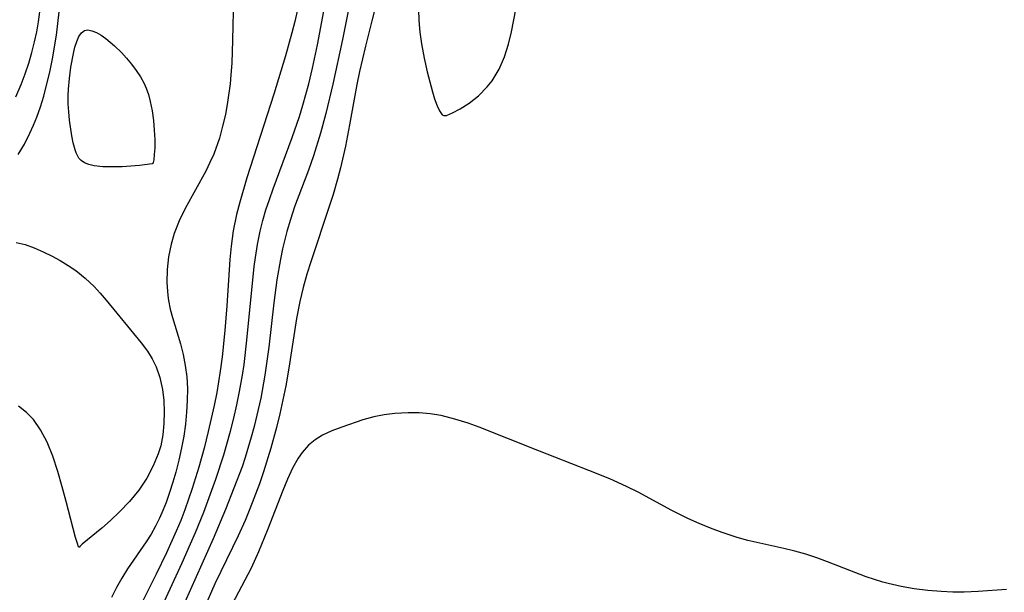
# Model space of a CAD drawing. Header units: metres. Extents: x 1073367 to 1082519, y 1569854 to 1574957.
# Tile 947 of 1056: x 1079330 to 1079465, y 1573324 to 1573402. Entities that reach past the tile are written whole.
import ezdxf

# ---------------------------------------------------------------- set-up
doc = ezdxf.new("R2010")
doc.units = ezdxf.units.M
doc.layers.add('CGG_CurvaNivelLidar_v1', color=253, linetype='Continuous', lineweight=30)

msp = doc.modelspace()

# ---------------------------------------------------------------- linework, layer by layer
at = {"layer": 'CGG_CurvaNivelLidar_v1'}
for p, q in [((1079381.2575, 1573412.2829, 72), (1079378.6219, 1573402.2242, 72)), ((1079359.6884, 1573408.2672, 70), (1079359.5074, 1573399.5679, 70)), ((1079332.8867, 1573402.0511, 70.5), (1079333.0896, 1573403.4338, 70.5)), ((1079335.5587, 1573401.8378, 70), (1079335.7296, 1573403.4391, 70)), ((1079368.4507, 1573403.9275, 70.5), (1079368.0594, 1573402.1015, 70.5)), ((1079371.1703, 1573398.9222, 71), (1079372.0271, 1573403.5356, 71)), ((1079375.3827, 1573403.5386, 71.5), (1079374.5872, 1573399.637, 71.5)), ((1079385.0135, 1573403.7692, 72.5), (1079385.0811, 1573402.2453, 72.5)), ((1079397.7964, 1573400.6936, 72.5), (1079398.4033, 1573403.7463, 72.5)), ((1079332.636, 1573400.6773, 70.5), (1079332.8867, 1573402.0511, 70.5)), ((1079335.3478, 1573400.2417, 70), (1079335.5587, 1573401.8378, 70)), ((1079368.0594, 1573402.1015, 70.5), (1079367.6653, 1573400.5338, 70.5)), ((1079378.6219, 1573402.2242, 72), (1079377.7496, 1573398.7452, 72)), ((1079385.0811, 1573402.2453, 72.5), (1079385.2215, 1573400.653, 72.5)), ((1079332.3383, 1573399.314, 70.5), (1079332.636, 1573400.6773, 70.5)), ((1079334.8064, 1573396.9894, 70), (1079335.3478, 1573400.2417, 70)), ((1079338.4185, 1573400.0314, 69.5), (1079338.7631, 1573400.55, 69.5)), ((1079338.7631, 1573400.55, 69.5), (1079339.1853, 1573400.8682, 69.5)), ((1079339.1853, 1573400.8682, 69.5), (1079339.6704, 1573400.9459, 69.5)), ((1079339.6704, 1573400.9459, 69.5), (1079340.2243, 1573400.8379, 69.5)), ((1079340.2243, 1573400.8379, 69.5), (1079340.8282, 1573400.5856, 69.5)), ((1079340.8282, 1573400.5856, 69.5), (1079341.4664, 1573400.2206, 69.5)), ((1079367.6653, 1573400.5338, 70.5), (1079366.7786, 1573397.4211, 70.5)), ((1079385.2215, 1573400.653, 72.5), (1079385.4388, 1573399.0334, 72.5)), ((1079397.4026, 1573399.0064, 72.5), (1079397.7964, 1573400.6936, 72.5)), ((1079331.9646, 1573397.8539, 70.5), (1079332.3383, 1573399.314, 70.5)), ((1079337.8904, 1573398.5854, 69.5), (1079338.1324, 1573399.3635, 69.5)), ((1079338.1324, 1573399.3635, 69.5), (1079338.4185, 1573400.0314, 69.5)), ((1079341.4664, 1573400.2206, 69.5), (1079342.1254, 1573399.7668, 69.5)), ((1079342.1254, 1573399.7668, 69.5), (1079343.3215, 1573398.7804, 69.5)), ((1079359.5074, 1573399.5679, 70), (1079359.4055, 1573396.3795, 70)), ((1079370.4894, 1573395.6924, 71), (1079371.1703, 1573398.9222, 71)), ((1079374.5872, 1573399.637, 71.5), (1079373.2635, 1573393.5169, 71.5)), ((1079385.4388, 1573399.0334, 72.5), (1079385.8006, 1573397.0828, 72.5)), ((1079396.8535, 1573397.2681, 72.5), (1079397.4026, 1573399.0064, 72.5)), ((1079331.5427, 1573396.4092, 70.5), (1079331.9646, 1573397.8539, 70.5)), ((1079337.3388, 1573395.8573, 69.5), (1079337.6819, 1573397.7274, 69.5)), ((1079337.6819, 1573397.7274, 69.5), (1079337.8904, 1573398.5854, 69.5)), ((1079343.3215, 1573398.7804, 69.5), (1079344.2641, 1573397.8559, 69.5)), ((1079344.2641, 1573397.8559, 69.5), (1079344.9739, 1573397.0771, 69.5)), ((1079377.7496, 1573398.7452, 72), (1079376.9548, 1573395.2433, 72)), ((1079331.0558, 1573394.922, 70.5), (1079331.5427, 1573396.4092, 70.5)), ((1079334.4249, 1573395.1639, 70), (1079334.8064, 1573396.9894, 70)), ((1079344.9739, 1573397.0771, 69.5), (1079345.6541, 1573396.2593, 69.5)), ((1079345.6541, 1573396.2593, 69.5), (1079346.2942, 1573395.4075, 69.5)), ((1079359.4055, 1573396.3795, 70), (1079359.3008, 1573394.7942, 70)), ((1079366.7786, 1573397.4211, 70.5), (1079365.1703, 1573392.1155, 70.5)), ((1079385.8006, 1573397.0828, 72.5), (1079386.2245, 1573395.2139, 72.5)), ((1079396.1136, 1573395.5672, 72.5), (1079396.8535, 1573397.2681, 72.5)), ((1079330.5168, 1573393.459, 70.5), (1079331.0558, 1573394.922, 70.5)), ((1079333.993, 1573393.3568, 70), (1079334.4249, 1573395.1639, 70)), ((1079337.1252, 1573394.2991, 69.5), (1079337.3388, 1573395.8573, 69.5)), ((1079346.2942, 1573395.4075, 69.5), (1079346.8795, 1573394.5225, 69.5)), ((1079369.9845, 1573393.5705, 71), (1079370.4894, 1573395.6924, 71)), ((1079376.9548, 1573395.2433, 72), (1079376.5902, 1573393.4655, 72)), ((1079386.2245, 1573395.2139, 72.5), (1079386.9472, 1573392.4394, 72.5)), ((1079395.1533, 1573393.9888, 72.5), (1079396.1136, 1573395.5672, 72.5)), ((1079336.9911, 1573392.836, 69.5), (1079337.1252, 1573394.2991, 69.5)), ((1079346.8795, 1573394.5225, 69.5), (1079347.3892, 1573393.6003, 69.5)), ((1079347.3892, 1573393.6003, 69.5), (1079347.6597, 1573392.9828, 69.5)), ((1079359.1775, 1573393.5345, 70), (1079358.8285, 1573391.018, 70)), ((1079359.3008, 1573394.7942, 70), (1079359.1775, 1573393.5345, 70)), ((1079369.1729, 1573390.6117, 71), (1079369.9845, 1573393.5705, 71)), ((1079373.2635, 1573393.5169, 71.5), (1079372.3101, 1573389.4975, 71.5)), ((1079394.4725, 1573393.1353, 72.5), (1079395.1533, 1573393.9888, 72.5)), ((1079329.7963, 1573391.7723, 70.5), (1079330.5168, 1573393.459, 70.5)), ((1079333.5978, 1573391.8763, 70), (1079333.993, 1573393.3568, 70)), ((1079336.9547, 1573391.9496, 69.5), (1079336.9911, 1573392.836, 69.5)), ((1079347.6597, 1573392.9828, 69.5), (1079347.965, 1573392.1031, 69.5)), ((1079376.5902, 1573393.4655, 72), (1079375.5798, 1573387.9253, 72)), ((1079386.9472, 1573392.4394, 72.5), (1079387.2321, 1573391.503, 72.5)), ((1079393.2515, 1573391.909, 72.5), (1079394.4725, 1573393.1353, 72.5)), ((1079333.1586, 1573390.418, 70), (1079333.5978, 1573391.8763, 70)), ((1079336.9653, 1573390.8187, 69.5), (1079336.9547, 1573391.9496, 69.5)), ((1079337.0289, 1573389.6934, 69.5), (1079336.9653, 1573390.8187, 69.5)), ((1079347.965, 1573392.1031, 69.5), (1079348.2276, 1573391.1284, 69.5)), ((1079348.2276, 1573391.1284, 69.5), (1079348.4816, 1573389.8384, 69.5)), ((1079358.8285, 1573391.018, 70), (1079358.5257, 1573389.3602, 70)), ((1079365.1703, 1573392.1155, 70.5), (1079361.4654, 1573380.6503, 70.5)), ((1079387.2321, 1573391.503, 72.5), (1079387.5789, 1573390.5564, 72.5)), ((1079390.7692, 1573390.1045, 72.5), (1079391.982, 1573390.8941, 72.5)), ((1079391.982, 1573390.8941, 72.5), (1079393.2515, 1573391.909, 72.5)), ((1079332.6602, 1573388.9904, 70), (1079333.1586, 1573390.418, 70)), ((1079337.1339, 1573388.5816, 69.5), (1079337.0289, 1573389.6934, 69.5)), ((1079348.4816, 1573389.8384, 69.5), (1079348.6624, 1573388.5029, 69.5)), ((1079368.7009, 1573389.0908, 71), (1079369.1729, 1573390.6117, 71)), ((1079372.3101, 1573389.4975, 71.5), (1079371.5746, 1573386.7924, 71.5)), ((1079387.5789, 1573390.5564, 72.5), (1079387.9181, 1573389.8353, 72.5)), ((1079387.9181, 1573389.8353, 72.5), (1079388.2809, 1573389.299, 72.5)), ((1079388.8638, 1573389.2226, 72.5), (1079389.7172, 1573389.5528, 72.5)), ((1079389.7172, 1573389.5528, 72.5), (1079390.7692, 1573390.1045, 72.5)), ((1079332.2092, 1573387.8752, 70), (1079332.6602, 1573388.9904, 70)), ((1079337.4457, 1573386.4385, 69.5), (1079337.1339, 1573388.5816, 69.5)), ((1079348.6624, 1573388.5029, 69.5), (1079348.7767, 1573387.1788, 69.5)), ((1079358.5257, 1573389.3602, 70), (1079358.1573, 1573387.7226, 70)), ((1079367.7033, 1573386.1793, 71), (1079368.7009, 1573389.0908, 71)), ((1079388.2809, 1573389.299, 72.5), (1079388.5, 1573389.1857, 72.5)), ((1079388.5, 1573389.1857, 72.5), (1079388.8638, 1573389.2226, 72.5)), ((1079330.9521, 1573385.2927, 70), (1079331.7158, 1573386.7857, 70)), ((1079331.7158, 1573386.7857, 70), (1079332.2092, 1573387.8752, 70)), ((1079348.7767, 1573387.1788, 69.5), (1079348.8304, 1573385.9222, 69.5)), ((1079358.1573, 1573387.7226, 70), (1079357.7104, 1573386.112, 70)), ((1079371.5746, 1573386.7924, 71.5), (1079370.6225, 1573383.6589, 71.5)), ((1079375.5798, 1573387.9253, 72), (1079375.0117, 1573385.0072, 72)), ((1079337.6534, 1573385.4373, 69.5), (1079337.4457, 1573386.4385, 69.5)), ((1079337.9054, 1573384.5133, 69.5), (1079337.6534, 1573385.4373, 69.5)), ((1079348.8304, 1573385.9222, 69.5), (1079348.8296, 1573384.7889, 69.5)), ((1079357.7104, 1573386.112, 70), (1079356.9278, 1573383.9234, 70)), ((1079365.0785, 1573379.147, 71), (1079367.7033, 1573386.1793, 71)), ((1079330.0998, 1573383.8703, 70), (1079330.9521, 1573385.2927, 70)), ((1079338.0558, 1573384.0857, 69.5), (1079337.9054, 1573384.5133, 69.5)), ((1079338.4213, 1573383.3737, 69.5), (1079338.0558, 1573384.0857, 69.5)), ((1079348.8296, 1573384.7889, 69.5), (1079348.7806, 1573383.8347, 69.5)), ((1079375.0117, 1573385.0072, 72), (1079374.3231, 1573382.0241, 72)), ((1079338.7435, 1573383.011, 69.5), (1079338.4213, 1573383.3737, 69.5)), ((1079339.1869, 1573382.716, 69.5), (1079338.7435, 1573383.011, 69.5)), ((1079339.8, 1573382.4772, 69.5), (1079339.1869, 1573382.716, 69.5)), ((1079348.6119, 1573382.7646, 69.5), (1079348.5577, 1573382.6316, 69.5)), ((1079348.6929, 1573383.1153, 69.5), (1079348.6119, 1573382.7646, 69.5)), ((1079348.7806, 1573383.8347, 69.5), (1079348.6929, 1573383.1153, 69.5)), ((1079356.4054, 1573382.7425, 70), (1079355.8323, 1573381.5835, 70)), ((1079356.9278, 1573383.9234, 70), (1079356.4054, 1573382.7425, 70)), ((1079370.6225, 1573383.6589, 71.5), (1079369.9558, 1573381.7191, 71.5)), ((1079340.5221, 1573382.3146, 69.5), (1079339.8, 1573382.4772, 69.5)), ((1079341.7319, 1573382.1793, 69.5), (1079340.5221, 1573382.3146, 69.5)), ((1079343.0421, 1573382.1409, 69.5), (1079341.7319, 1573382.1793, 69.5)), ((1079344.3706, 1573382.1742, 69.5), (1079343.0421, 1573382.1409, 69.5)), ((1079346.7636, 1573382.3631, 69.5), (1079344.3706, 1573382.1742, 69.5)), ((1079348.5, 1573382.5945, 69.5), (1079346.7636, 1573382.3631, 69.5)), ((1079348.5577, 1573382.6316, 69.5), (1079348.5, 1573382.5945, 69.5)), ((1079355.8323, 1573381.5835, 70), (1079353.0152, 1573376.4294, 70)), ((1079369.9558, 1573381.7191, 71.5), (1079368.031, 1573376.6527, 71.5)), ((1079374.3231, 1573382.0241, 72), (1079373.9213, 1573380.4803, 72)), ((1079361.4654, 1573380.6503, 70.5), (1079360.491, 1573377.3084, 70.5)), ((1079373.9213, 1573380.4803, 72), (1079373.3099, 1573378.3429, 72)), ((1079364.5624, 1573377.6915, 71), (1079365.0785, 1573379.147, 71)), ((1079360.491, 1573377.3084, 70.5), (1079360.0712, 1573375.6249, 70.5)), ((1079364.09, 1573376.2476, 71), (1079364.5624, 1573377.6915, 71)), ((1079373.3099, 1573378.3429, 72), (1079372.7884, 1573376.7016, 72)), ((1079353.0152, 1573376.4294, 70), (1079352.1888, 1573374.7481, 70)), ((1079363.6633, 1573374.7924, 71), (1079364.09, 1573376.2476, 71)), ((1079368.031, 1573376.6527, 71.5), (1079367.4446, 1573374.9436, 71.5)), ((1079372.7884, 1573376.7016, 72), (1079370.2884, 1573369.2479, 72)), ((1079352.1888, 1573374.7481, 70), (1079351.5001, 1573373.0307, 70)), ((1079360.0712, 1573375.6249, 70.5), (1079359.614, 1573373.3684, 70.5)), ((1079363.2924, 1573373.3237, 71), (1079363.6633, 1573374.7924, 71)), ((1079367.4446, 1573374.9436, 71.5), (1079366.9499, 1573373.2874, 71.5)), ((1079359.614, 1573373.3684, 70.5), (1079359.3191, 1573371.2698, 70.5)), ((1079362.9271, 1573371.5201, 71), (1079363.2924, 1573373.3237, 71)), ((1079366.9499, 1573373.2874, 71.5), (1079366.3742, 1573370.9077, 71.5)), ((1079351.5001, 1573373.0307, 70), (1079351.0708, 1573371.5661, 70)), ((1079329.8172, 1573371.7926, 69.5), (1079331.0613, 1573371.5007, 69.5)), ((1079331.0613, 1573371.5007, 69.5), (1079332.3005, 1573371.0601, 69.5)), ((1079332.3005, 1573371.0601, 69.5), (1079333.5375, 1573370.5114, 69.5)), ((1079333.5375, 1573370.5114, 69.5), (1079334.7739, 1573369.8887, 69.5)), ((1079351.0708, 1573371.5661, 70), (1079350.7217, 1573369.8205, 70)), ((1079359.3191, 1573371.2698, 70.5), (1079359.1417, 1573369.4561, 70.5)), ((1079362.6414, 1573369.6986, 71), (1079362.9271, 1573371.5201, 71)), ((1079366.3742, 1573370.9077, 71.5), (1079366.0875, 1573369.4931, 71.5)), ((1079334.7739, 1573369.8887, 69.5), (1079335.8782, 1573369.2876, 69.5)), ((1079335.8782, 1573369.2876, 69.5), (1079336.9674, 1573368.6374, 69.5)), ((1079350.7217, 1573369.8205, 70), (1079350.5259, 1573368.0545, 70)), ((1079359.1417, 1573369.4561, 70.5), (1079358.7302, 1573363.0929, 70.5)), ((1079362.4849, 1573368.4677, 71), (1079362.6414, 1573369.6986, 71)), ((1079366.0875, 1573369.4931, 71.5), (1079365.6047, 1573366.6383, 71.5)), ((1079370.2884, 1573369.2479, 72), (1079369.7135, 1573367.4195, 72)), ((1079336.9674, 1573368.6374, 69.5), (1079338.025, 1573367.9215, 69.5)), ((1079338.025, 1573367.9215, 69.5), (1079339.3115, 1573366.8884, 69.5)), ((1079350.5259, 1573368.0545, 70), (1079350.4854, 1573366.2835, 70)), ((1079361.4935, 1573358.361, 71), (1079362.4849, 1573368.4677, 71)), ((1079339.3115, 1573366.8884, 69.5), (1079340.5132, 1573365.7383, 69.5)), ((1079365.6047, 1573366.6383, 71.5), (1079365.1894, 1573363.4772, 71.5)), ((1079369.7135, 1573367.4195, 72), (1079369.1942, 1573365.5765, 72)), ((1079340.5132, 1573365.7383, 69.5), (1079341.3486, 1573364.8228, 69.5)), ((1079350.4854, 1573366.2835, 70), (1079350.6139, 1573364.522, 70)), ((1079369.1942, 1573365.5765, 72), (1079368.7491, 1573363.6841, 72)), ((1079341.3486, 1573364.8228, 69.5), (1079342.1552, 1573363.8715, 69.5)), ((1079342.1552, 1573363.8715, 69.5), (1079346.9831, 1573358.0003, 69.5)), ((1079350.6139, 1573364.522, 70), (1079350.7164, 1573363.8327, 70)), ((1079350.7164, 1573363.8327, 70), (1079350.9646, 1573362.6427, 70)), ((1079350.9646, 1573362.6427, 70), (1079351.2804, 1573361.4626, 70)), ((1079358.7302, 1573363.0929, 70.5), (1079358.4662, 1573359.7121, 70.5)), ((1079365.1894, 1573363.4772, 71.5), (1079364.4977, 1573357.4015, 71.5)), ((1079368.7491, 1573363.6841, 72), (1079368.3, 1573361.3247, 72)), ((1079351.2804, 1573361.4626, 70), (1079352.3684, 1573357.8814, 70)), ((1079368.3, 1573361.3247, 72), (1079367.2456, 1573354.5475, 72)), ((1079358.4662, 1573359.7121, 70.5), (1079358.0754, 1573356.0619, 70.5)), ((1079361.0918, 1573355.0136, 71), (1079361.4935, 1573358.361, 71)), ((1079346.9831, 1573358.0003, 69.5), (1079347.8307, 1573356.846, 69.5)), ((1079352.3684, 1573357.8814, 70), (1079352.7396, 1573356.391, 70)), ((1079364.4977, 1573357.4015, 71.5), (1079363.9636, 1573353.554, 71.5)), ((1079347.8307, 1573356.846, 69.5), (1079348.4725, 1573355.8099, 69.5)), ((1079348.4725, 1573355.8099, 69.5), (1079349.0153, 1573354.7263, 69.5)), ((1079352.7396, 1573356.391, 70), (1079353.0286, 1573354.8756, 70)), ((1079358.0754, 1573356.0619, 70.5), (1079357.8133, 1573354.1056, 70.5)), ((1079349.0153, 1573354.7263, 69.5), (1079349.5523, 1573353.2354, 69.5)), ((1079353.0286, 1573354.8756, 70), (1079353.2216, 1573353.3402, 70)), ((1079360.8764, 1573353.5526, 71), (1079361.0918, 1573355.0136, 71)), ((1079367.2456, 1573354.5475, 72), (1079366.8077, 1573352.084, 72)), ((1079349.5523, 1573353.2354, 69.5), (1079349.9093, 1573351.6089, 69.5)), ((1079353.2216, 1573353.3402, 70), (1079353.3093, 1573351.7269, 70)), ((1079357.8133, 1573354.1056, 70.5), (1079357.3355, 1573351.203, 70.5)), ((1079360.4871, 1573351.3361, 71), (1079360.8764, 1573353.5526, 71)), ((1079363.9636, 1573353.554, 71.5), (1079363.3779, 1573350.4081, 71.5)), ((1079349.9093, 1573351.6089, 69.5), (1079350.0891, 1573350.0778, 69.5)), ((1079353.3093, 1573351.7269, 70), (1079353.2973, 1573350.1016, 70)), ((1079366.8077, 1573352.084, 72), (1079365.9936, 1573348.268, 72)), ((1079357.3355, 1573351.203, 70.5), (1079356.9828, 1573349.4056, 70.5)), ((1079360.1134, 1573349.5011, 71), (1079360.4871, 1573351.3361, 71)), ((1079363.3779, 1573350.4081, 71.5), (1079363.0374, 1573348.8447, 71.5)), ((1079331.2208, 1573348.4631, 69.5), (1079330.1412, 1573349.3047, 69.5)), ((1079350.0891, 1573350.0778, 69.5), (1079350.1501, 1573348.5189, 69.5)), ((1079353.2973, 1573350.1016, 70), (1079353.2038, 1573348.469, 70)), ((1079356.9828, 1573349.4056, 70.5), (1079356.1882, 1573345.8266, 70.5)), ((1079359.6993, 1573347.6745, 71), (1079360.1134, 1573349.5011, 71)), ((1079332.1934, 1573347.4774, 69.5), (1079331.2208, 1573348.4631, 69.5)), ((1079350.1501, 1573348.5189, 69.5), (1079350.101, 1573346.9464, 69.5)), ((1079353.2038, 1573348.469, 70), (1079353.0397, 1573346.8224, 70)), ((1079359.2455, 1573345.8573, 71), (1079359.6993, 1573347.6745, 71)), ((1079363.0374, 1573348.8447, 71.5), (1079362.4779, 1573346.5355, 71.5)), ((1079365.9936, 1573348.268, 72), (1079365.5333, 1573346.3714, 72)), ((1079378.9046, 1573347.8505, 72.5), (1079377.3905, 1573347.413, 72.5)), ((1079380.3207, 1573348.1353, 72.5), (1079378.9046, 1573347.8505, 72.5)), ((1079381.7809, 1573348.316, 72.5), (1079380.3207, 1573348.1353, 72.5)), ((1079383.6354, 1573348.4076, 72.5), (1079381.7809, 1573348.316, 72.5)), ((1079385.1403, 1573348.3763, 72.5), (1079383.6354, 1573348.4076, 72.5)), ((1079386.6505, 1573348.2466, 72.5), (1079385.1403, 1573348.3763, 72.5)), ((1079388.1565, 1573348.0072, 72.5), (1079386.6505, 1573348.2466, 72.5)), ((1079390.013, 1573347.5484, 72.5), (1079388.1565, 1573348.0072, 72.5)), ((1079391.8571, 1573346.9566, 72.5), (1079390.013, 1573347.5484, 72.5)), ((1079333.1693, 1573346.0738, 69.5), (1079332.1934, 1573347.4774, 69.5)), ((1079350.101, 1573346.9464, 69.5), (1079349.9413, 1573345.3742, 69.5)), ((1079353.0397, 1573346.8224, 70), (1079352.8134, 1573345.1945, 70)), ((1079362.4779, 1573346.5355, 71.5), (1079362.0814, 1573345.0546, 71.5)), ((1079365.5333, 1573346.3714, 72), (1079364.7764, 1573343.5561, 72)), ((1079374.5197, 1573346.4469, 72.5), (1079373.1589, 1573345.942, 72.5)), ((1079377.3905, 1573347.413, 72.5), (1079374.5197, 1573346.4469, 72.5)), ((1079393.3548, 1573346.4114, 72.5), (1079391.8571, 1573346.9566, 72.5)), ((1079401.3902, 1573343.216, 72.5), (1079393.3548, 1573346.4114, 72.5)), ((1079334.0534, 1573344.3617, 69.5), (1079333.1693, 1573346.0738, 69.5)), ((1079349.9413, 1573345.3742, 69.5), (1079349.6512, 1573343.8735, 69.5)), ((1079352.8134, 1573345.1945, 70), (1079352.5232, 1573343.5732, 70)), ((1079356.1882, 1573345.8266, 70.5), (1079355.6245, 1573343.5491, 70.5)), ((1079358.3278, 1573342.6448, 71), (1079359.2455, 1573345.8573, 71)), ((1079362.0814, 1573345.0546, 71.5), (1079361.2464, 1573342.2847, 71.5)), ((1079371.8651, 1573345.3409, 72.5), (1079370.8441, 1573344.7076, 72.5)), ((1079373.1589, 1573345.942, 72.5), (1079371.8651, 1573345.3409, 72.5)), ((1079334.8389, 1573342.4306, 69.5), (1079334.0534, 1573344.3617, 69.5)), ((1079349.6512, 1573343.8735, 69.5), (1079349.3187, 1573342.7786, 69.5)), ((1079352.5232, 1573343.5732, 70), (1079352.157, 1573341.9157, 70)), ((1079355.6245, 1573343.5491, 70.5), (1079354.8907, 1573340.9351, 70.5)), ((1079364.7764, 1573343.5561, 72), (1079363.762, 1573340.2791, 72)), ((1079369.922, 1573343.941, 72.5), (1079369.0449, 1573342.9379, 72.5)), ((1079370.8441, 1573344.7076, 72.5), (1079369.922, 1573343.941, 72.5)), ((1079335.5339, 1573340.3469, 69.5), (1079334.8389, 1573342.4306, 69.5)), ((1079349.3187, 1573342.7786, 69.5), (1079348.6383, 1573341.1075, 69.5)), ((1079357.219, 1573339.2952, 71), (1079358.3278, 1573342.6448, 71)), ((1079361.2464, 1573342.2847, 71.5), (1079360.8115, 1573340.9956, 71.5)), ((1079368.506, 1573342.156, 72.5), (1079367.7301, 1573340.78, 72.5)), ((1079369.0449, 1573342.9379, 72.5), (1079368.506, 1573342.156, 72.5)), ((1079408.4056, 1573340.496, 72.5), (1079401.3902, 1573343.216, 72.5)), ((1079348.6383, 1573341.1075, 69.5), (1079347.744, 1573339.4228, 69.5)), ((1079352.157, 1573341.9157, 70), (1079351.7331, 1573340.2717, 70)), ((1079354.8907, 1573340.9351, 70.5), (1079353.9658, 1573338.0059, 70.5)), ((1079360.8115, 1573340.9956, 71.5), (1079359.7116, 1573338.0424, 71.5)), ((1079336.1525, 1573338.2292, 69.5), (1079335.5339, 1573340.3469, 69.5)), ((1079351.7331, 1573340.2717, 70), (1079351.3261, 1573338.8613, 70)), ((1079363.762, 1573340.2791, 72), (1079363.204, 1573338.6585, 72)), ((1079367.7301, 1573340.78, 72.5), (1079367.0373, 1573339.2974, 72.5)), ((1079411.2898, 1573339.3258, 72.5), (1079408.4056, 1573340.496, 72.5)), ((1079336.6969, 1573336.2338, 69.5), (1079336.1525, 1573338.2292, 69.5)), ((1079347.744, 1573339.4228, 69.5), (1079346.6522, 1573337.7875, 69.5)), ((1079351.3261, 1573338.8613, 70), (1079350.8796, 1573337.4668, 70)), ((1079355.5656, 1573334.7784, 71), (1079357.219, 1573339.2952, 71)), ((1079363.204, 1573338.6585, 72), (1079361.883, 1573335.2023, 72)), ((1079367.0373, 1573339.2974, 72.5), (1079366.3954, 1573337.741, 72.5)), ((1079413.5818, 1573338.306, 72.5), (1079411.2898, 1573339.3258, 72.5)), ((1079415.1932, 1573337.5066, 72.5), (1079413.5818, 1573338.306, 72.5)), ((1079346.6522, 1573337.7875, 69.5), (1079345.3719, 1573336.2283, 69.5)), ((1079350.8796, 1573337.4668, 70), (1079350.3876, 1573336.0933, 70)), ((1079353.9658, 1573338.0059, 70.5), (1079352.9488, 1573335.0844, 70.5)), ((1079359.7116, 1573338.0424, 71.5), (1079358.5306, 1573335.1155, 71.5)), ((1079366.3954, 1573337.741, 72.5), (1079364.3207, 1573332.3188, 72.5)), ((1079419.804, 1573334.9862, 72.5), (1079415.1932, 1573337.5066, 72.5)), ((1079337.9766, 1573331.265, 69.5), (1079336.6969, 1573336.2338, 69.5)), ((1079345.3719, 1573336.2283, 69.5), (1079343.9999, 1573334.7935, 69.5)), ((1079350.3876, 1573336.0933, 70), (1079349.9529, 1573335.0063, 70)), ((1079343.9999, 1573334.7935, 69.5), (1079342.7562, 1573333.6188, 69.5)), ((1079349.9529, 1573335.0063, 70), (1079349.4798, 1573333.9398, 70)), ((1079352.9488, 1573335.0844, 70.5), (1079352.3997, 1573333.6397, 70.5)), ((1079354.4463, 1573331.9868, 71), (1079355.5656, 1573334.7784, 71)), ((1079358.5306, 1573335.1155, 71.5), (1079356.8341, 1573331.0958, 71.5)), ((1079361.883, 1573335.2023, 72), (1079361.2239, 1573333.6263, 72)), ((1079421.9879, 1573333.8947, 72.5), (1079419.804, 1573334.9862, 72.5)), ((1079342.7562, 1573333.6188, 69.5), (1079341.5679, 1573332.5753, 69.5)), ((1079348.933, 1573332.8359, 70), (1079348.3243, 1573331.7351, 70)), ((1079349.4798, 1573333.9398, 70), (1079348.933, 1573332.8359, 70)), ((1079352.3997, 1573333.6397, 70.5), (1079351.7916, 1573332.1506, 70.5)), ((1079361.2239, 1573333.6263, 72), (1079360.2644, 1573331.4906, 72)), ((1079423.5365, 1573333.201, 72.5), (1079421.9879, 1573333.8947, 72.5)), ((1079425.1066, 1573332.5554, 72.5), (1079423.5365, 1573333.201, 72.5)), ((1079341.5679, 1573332.5753, 69.5), (1079338.8947, 1573330.3781, 69.5)), ((1079348.3243, 1573331.7351, 70), (1079347.6687, 1573330.6678, 70)), ((1079351.7916, 1573332.1506, 70.5), (1079350.4606, 1573329.1806, 70.5)), ((1079353.7664, 1573330.3967, 71), (1079354.4463, 1573331.9868, 71)), ((1079360.2644, 1573331.4906, 72), (1079357.8849, 1573326.636, 72)), ((1079364.3207, 1573332.3188, 72.5), (1079363.0973, 1573329.3255, 72.5)), ((1079426.6938, 1573331.9581, 72.5), (1079425.1066, 1573332.5554, 72.5)), ((1079428.7396, 1573331.2812, 72.5), (1079426.6938, 1573331.9581, 72.5)), ((1079338.2155, 1573330.4489, 69.5), (1079337.9766, 1573331.265, 69.5)), ((1079338.3831, 1573330.0182, 69.5), (1079338.2155, 1573330.4489, 69.5)), ((1079338.5, 1573329.9102, 69.5), (1079338.3831, 1573330.0182, 69.5)), ((1079338.5515, 1573330.0483, 69.5), (1079338.5, 1573329.9102, 69.5)), ((1079338.8947, 1573330.3781, 69.5), (1079338.5515, 1573330.0483, 69.5)), ((1079347.6687, 1573330.6678, 70), (1079345.1207, 1573327.0027, 70)), ((1079356.8341, 1573331.0958, 71.5), (1079351.2113, 1573318.459, 71.5)), ((1079352.6085, 1573327.8096, 71), (1079353.7664, 1573330.3967, 71)), ((1079430.2403, 1573330.8722, 72.5), (1079428.7396, 1573331.2812, 72.5)), ((1079435.16, 1573329.7781, 72.5), (1079430.2403, 1573330.8722, 72.5)), ((1079350.4606, 1573329.1806, 70.5), (1079349.0186, 1573326.2286, 70.5)), ((1079363.0973, 1573329.3255, 72.5), (1079362.0481, 1573327.0873, 72.5)), ((1079436.682, 1573329.4143, 72.5), (1079435.16, 1573329.7781, 72.5)), ((1079438.1895, 1573328.996, 72.5), (1079436.682, 1573329.4143, 72.5)), ((1079439.6785, 1573328.507, 72.5), (1079438.1895, 1573328.996, 72.5)), ((1079349.2743, 1573320.6252, 71), (1079352.6085, 1573327.8096, 71)), ((1079441.1534, 1573327.9644, 72.5), (1079439.6785, 1573328.507, 72.5)), ((1079446.4793, 1573325.9052, 72.5), (1079441.1534, 1573327.9644, 72.5)), ((1079345.1207, 1573327.0027, 70), (1079344.3065, 1573325.7239, 70)), ((1079349.0186, 1573326.2286, 70.5), (1079347.1049, 1573322.4268, 70.5)), ((1079357.8849, 1573326.636, 72), (1079357.0781, 1573324.916, 72)), ((1079362.0481, 1573327.0873, 72.5), (1079358.9998, 1573321.2459, 72.5)), ((1079344.3065, 1573325.7239, 70), (1079343.5662, 1573324.4063, 70)), ((1079357.0781, 1573324.916, 72), (1079355.3346, 1573320.9612, 72)), ((1079448.7591, 1573325.157, 72.5), (1079446.4793, 1573325.9052, 72.5)), ((1079449.4686, 1573324.9607, 72.5), (1079448.7591, 1573325.157, 72.5)), ((1079451.259, 1573324.5488, 72.5), (1079449.4686, 1573324.9607, 72.5)), ((1079343.5662, 1573324.4063, 70), (1079342.919, 1573323.047, 70)), ((1079453.0735, 1573324.2349, 72.5), (1079451.259, 1573324.5488, 72.5)), ((1079454.9055, 1573324.0067, 72.5), (1079453.0735, 1573324.2349, 72.5)), ((1079456.7496, 1573323.8584, 72.5), (1079454.9055, 1573324.0067, 72.5)), ((1079458.3436, 1573323.7958, 72.5), (1079456.7496, 1573323.8584, 72.5)), ((1079459.9077, 1573323.7972, 72.5), (1079458.3436, 1573323.7958, 72.5)), ((1079461.854, 1573323.866, 72.5), (1079459.9077, 1573323.7972, 72.5)), ((1079465.7394, 1573324.1436, 72.5), (1079461.854, 1573323.866, 72.5))]:
    msp.add_line(p, q, dxfattribs=at)

doc.saveas('drawing.dxf')
